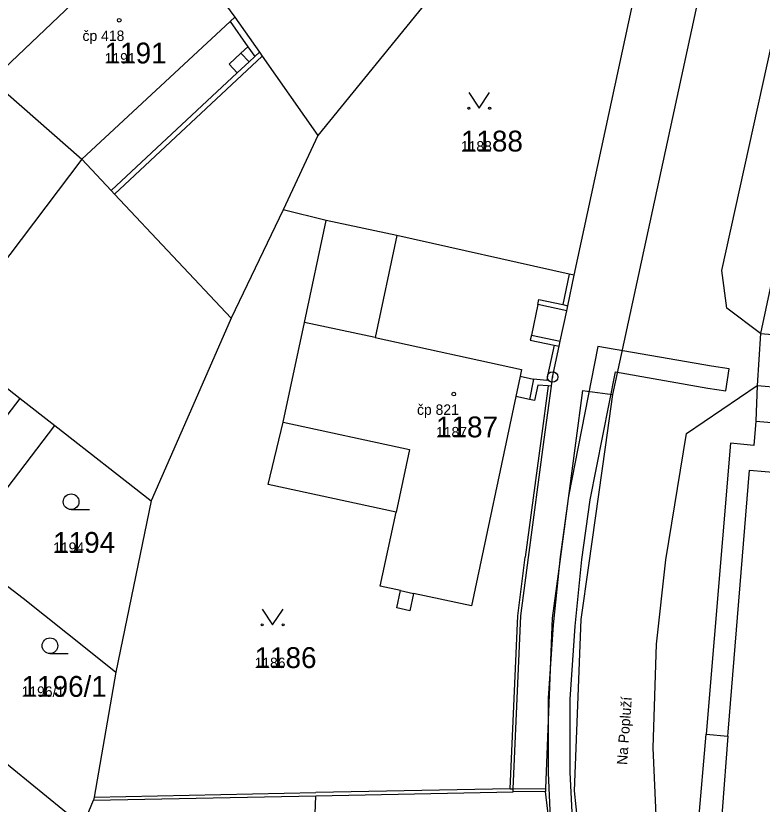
# Model space of a CAD drawing. Extents: x -763628 to -761565, y -976033 to -973833.
# Drawn here: x -762384.4 to -762312.8, y -975144.7 to -975069 of the extents above; entities that cross this region are included whole.
import ezdxf

# ---------------------------------------------------------------- set-up
doc = ezdxf.new("R2010")
doc.units = 0
for name, color, linetype in [('KN_cisla parcel 1000', 7, 'Continuous'), ('KN_cisla parcel 500', 7, 'Continuous'), ('KN_cisla popisna 500', 7, 'Continuous'), ('KN_hranice parcel', 7, 'Continuous'), ('KN_popisy', 7, 'Continuous'), ('KN_vecna bremena', 7, 'Continuous'), ('KN_vnitrni kresba parcel', 7, 'Continuous'), ('KN_znacky bodu BP', 7, 'Continuous'), ('KN_znacky budov', 7, 'Continuous'), ('KN_znacky kultur', 7, 'Continuous')]:
    doc.layers.add(name, color=color, linetype=linetype)

msp = doc.modelspace()

# ---------------------------------------------------------------- linework, layer by layer
at = {"layer": 'KN_hranice parcel'}
for p, q in [((-762370.32, -975059.66), (-762386.69, -975075.21)), ((-762342.12, -975064.2), (-762355.41, -975080.52)), ((-762330.79, -975093.92), (-762325.2, -975068)), ((-762355.41, -975080.52), (-762358.72, -975087.66)), ((-762358.72, -975087.66), (-762363.71, -975098.05)), ((-762354.6, -975088.68), (-762358.72, -975087.66)), ((-762312.93, -975099.52), (-762222.43, -975107.28)), ((-762380.64, -975108.34), (-762371.37, -975115.58)), ((-762371.37, -975115.58), (-762374.77, -975132.02)), ((-762395.74, -975132.27), (-762377.93, -975146.73)), ((-762376.92, -975144.29), (-762355.59, -975143.87)), ((-762356.54, -975168.39), (-762355.59, -975143.87)), ((-762355.59, -975143.87), (-762336.66, -975143.5)), ((-762377.93, -975146.73), (-762376.92, -975144.29))]:
    msp.add_line(p, q, dxfattribs=at)
for points in [[(-762280.27, -975012.71), (-762284.78, -975015.52), (-762290.56, -975020.56), (-762293.21, -975023.84), (-762295.19, -975027.32), (-762296.81, -975030.19), (-762298.15, -975032.54), (-762300.07, -975039.25), (-762312.93, -975099.52)], [(-762370.32, -975059.66), (-762363.37, -975069.17), (-762361, -975072.54), (-762360.74, -975072.91), (-762355.41, -975080.52)], [(-762386.69, -975075.21), (-762378.04, -975082.8), (-762375.21, -975085.81), (-762374.9, -975086.14), (-762363.71, -975098.05)], [(-762332.99, -975104.58), (-762333.29, -975104.54), (-762334.3, -975104.48), (-762334.62, -975105.94), (-762335.1, -975105.84), (-762336.39, -975105.57), (-762340.64, -975125.63), (-762346.21, -975124.45), (-762346.56, -975126.11), (-762347.83, -975125.84), (-762347.48, -975124.18), (-762349.43, -975123.77), (-762347.89, -975116.67), (-762360.16, -975114.01), (-762358.73, -975108.02), (-762356.69, -975098.47), (-762354.6, -975088.68)], [(-762330.79, -975093.92), (-762331.27, -975093.81), (-762347.81, -975090.11), (-762354.6, -975088.68)], [(-762400.44, -975092.92), (-762391.94, -975099.48), (-762391.16, -975100.11), (-762388.25, -975102.38), (-762383.96, -975105.74), (-762380.64, -975108.34)], [(-762332.99, -975104.58), (-762332.87, -975103.69), (-762332.24, -975100.74), (-762332.14, -975100.26), (-762331.52, -975097.33), (-762331.41, -975096.85), (-762330.79, -975093.92)], [(-762363.71, -975098.05), (-762366.71, -975104.92), (-762371.37, -975115.58)], [(-762312.93, -975099.52), (-762313.23, -975104.5), (-762313.36, -975107.92)], [(-762336.66, -975143.5), (-762336.65, -975143.19), (-762335.91, -975126.6), (-762335.2, -975121), (-762333.68, -975109.68), (-762332.99, -975104.58)], [(-762389.72, -975120.26), (-762387.5, -975117.35), (-762386.36, -975115.84), (-762380.64, -975108.34)], [(-762313.36, -975107.92), (-762313.55, -975110.27), (-762315.81, -975110.05), (-762318.15, -975137.96), (-762316.07, -975138.15)], [(-762313.36, -975107.92), (-762292.79, -975109.61), (-762292.81, -975109.84), (-762291.6, -975109.95)], [(-762388.63, -975121.13), (-762383.66, -975124.9), (-762377.37, -975129.92), (-762374.77, -975132.02)], [(-762374.77, -975132.02), (-762376.87, -975143.99), (-762376.92, -975144.29)], [(-762316.07, -975138.15), (-762317.16, -975152.48), (-762316.85, -975154.7)], [(-762330.58, -975168.49), (-762333.56, -975143.44), (-762336.66, -975143.5)]]:
    msp.add_lwpolyline(points, dxfattribs=at)
at = {"layer": 'KN_vecna bremena'}
msp.add_lwpolyline([(-762330.88, -975148.02), (-762331.18, -975141.6), (-762331.18, -975134.58), (-762330.71, -975127.59), (-762330.06, -975121.21), (-762329.28, -975115.47), (-762326.84, -975103.19), (-762317.97, -975104.75), (-762316.24, -975105.01), (-762315.92, -975102.91), (-762317.63, -975102.65), (-762328.52, -975100.75), (-762331.36, -975115.11), (-762332.16, -975120.95), (-762332.83, -975127.45), (-762333.3, -975134.5), (-762333.3, -975141.66), (-762333, -975148.17)], dxfattribs=at)
at = {"layer": 'KN_vnitrni kresba parcel'}
for p, q in [((-762316.63, -975093.48), (-762302.9, -975030.91)), ((-762312.11, -975036.15), (-762327.14, -975105.37)), ((-762363.37, -975069.17), (-762363.81, -975069.58)), ((-762378.04, -975082.8), (-762363.81, -975069.58)), ((-762363.81, -975069.58), (-762362.11, -975072.01)), ((-762362.11, -975072.01), (-762362.77, -975072.62)), ((-762362.11, -975072.01), (-762361.44, -975072.95)), ((-762360.74, -975072.91), (-762374.9, -975086.14)), ((-762363.9, -975073.68), (-762362.77, -975072.62)), ((-762362.77, -975072.62), (-762361.99, -975073.46)), ((-762361.99, -975073.46), (-762361.44, -975072.95)), ((-762361, -975072.54), (-762361.44, -975072.95)), ((-762363.9, -975073.68), (-762363.12, -975074.52)), ((-762363.12, -975074.52), (-762361.99, -975073.46)), ((-762375.21, -975085.81), (-762363.12, -975074.52)), ((-762378.04, -975082.8), (-762391.16, -975100.11)), ((-762347.81, -975090.11), (-762349.89, -975099.91)), ((-762331.27, -975093.81), (-762331.9, -975096.74)), ((-762316.16, -975097.07), (-762316.63, -975093.48)), ((-762334.29, -975096.74), (-762334.18, -975096.26)), ((-762334.18, -975096.26), (-762331.9, -975096.74)), ((-762334.29, -975096.74), (-762334.91, -975099.67)), ((-762331.52, -975097.33), (-762334.29, -975096.74)), ((-762331.9, -975096.74), (-762331.41, -975096.85)), ((-762312.93, -975099.52), (-762316.16, -975097.07)), ((-762349.89, -975099.91), (-762356.69, -975098.47)), ((-762349.89, -975099.91), (-762335.84, -975102.96)), ((-762334.91, -975099.67), (-762335.01, -975100.16)), ((-762335.01, -975100.16), (-762332.73, -975100.64)), ((-762334.91, -975099.67), (-762332.14, -975100.26)), ((-762332.73, -975100.64), (-762333.36, -975103.59)), ((-762332.73, -975100.64), (-762332.24, -975100.74)), ((-762335.84, -975102.96), (-762335.98, -975103.61)), ((-762335.98, -975103.61), (-762336.39, -975105.57)), ((-762335.98, -975103.61), (-762334.69, -975103.89)), ((-762334.69, -975103.89), (-762335.1, -975105.84)), ((-762333.42, -975104.02), (-762334.69, -975103.89)), ((-762333.36, -975103.59), (-762333.42, -975104.02)), ((-762333.29, -975104.54), (-762333.97, -975109.59)), ((-762320.01, -975109.1), (-762313.23, -975104.5)), ((-762313.23, -975104.5), (-762213.18, -975113.18)), ((-762330, -975104.98), (-762330.67, -975110.03)), ((-762330, -975104.98), (-762327.14, -975105.37)), ((-762327.14, -975105.37), (-762327.84, -975110.41)), ((-762387.72, -975110.64), (-762383.96, -975105.74)), ((-762358.73, -975108.02), (-762346.59, -975110.65)), ((-762322, -975121.22), (-762320.01, -975109.1)), ((-762333.97, -975109.59), (-762335.5, -975120.96)), ((-762330.67, -975110.03), (-762332.19, -975121.4)), ((-762346.59, -975110.65), (-762347.89, -975116.67)), ((-762327.84, -975110.41), (-762329.43, -975121.78)), ((-762316.04, -975137.75), (-762313.98, -975112.63)), ((-762313.98, -975112.63), (-762301.97, -975113.66)), ((-762336.21, -975126.59), (-762335.5, -975120.96)), ((-762322.91, -975129.33), (-762322, -975121.22)), ((-762332.19, -975121.4), (-762332.91, -975126.81)), ((-762329.43, -975121.78), (-762330.15, -975126.94)), ((-762347.48, -975124.18), (-762346.21, -975124.45)), ((-762336.94, -975143.19), (-762336.21, -975126.59)), ((-762332.91, -975126.81), (-762333.56, -975143.15)), ((-762330.15, -975126.94), (-762330.8, -975143.39)), ((-762323.23, -975139.25), (-762322.91, -975129.33)), ((-762319.53, -975154.47), (-762318.15, -975137.96)), ((-762316.07, -975138.15), (-762316.04, -975137.75)), ((-762322.62, -975152.48), (-762323.23, -975139.25)), ((-762336.94, -975143.19), (-762355.58, -975143.56)), ((-762336.94, -975143.19), (-762336.65, -975143.19)), ((-762336.65, -975143.19), (-762333.56, -975143.15)), ((-762333.56, -975143.15), (-762333.56, -975143.44)), ((-762376.87, -975143.99), (-762355.58, -975143.56)), ((-762330.8, -975143.39), (-762328.46, -975165.87))]:
    msp.add_line(p, q, dxfattribs=at)
at = {"layer": 'KN_znacky bodu BP'}
for radius in [0.5, 0.0303]:
    msp.add_circle((-762332.87, -975103.69), radius, dxfattribs=at)
at = {"layer": 'KN_znacky budov'}
for centre in [(-762374.447, -975069.459), (-762342.357, -975105.329)]:
    msp.add_circle(centre, 0.175, dxfattribs=at)
at = {"layer": 'KN_znacky kultur'}
for p, q in [((-762379.063, -975116.41), (-762377.313, -975116.41)), ((-762381.093, -975130.22), (-762379.343, -975130.22))]:
    msp.add_line(p, q, dxfattribs=at)
for points in [[(-762340.91, -975076.409), (-762339.91, -975077.91), (-762338.91, -975076.409)], [(-762360.73, -975125.959), (-762359.73, -975127.46), (-762358.73, -975125.959)]]:
    msp.add_lwpolyline(points, dxfattribs=at)
for centre, radius in [((-762340.91, -975077.909), 0.1), ((-762338.91, -975077.909), 0.1), ((-762379.063, -975115.66), 0.75), ((-762360.73, -975127.459), 0.1), ((-762358.73, -975127.459), 0.1), ((-762381.093, -975129.47), 0.75)]:
    msp.add_circle(centre, radius, dxfattribs=at)

# ---------------------------------------------------------------- texts
at = {"layer": 'KN_cisla parcel 1000'}
for s, p in [('1191', (-762375.85, -975073.61)), ('1188', (-762341.67, -975082.06)), ('1187', (-762344.06, -975109.48)), ('1194', (-762380.79, -975120.56)), ('1186', (-762361.47, -975131.61)), ('1196/1', (-762383.82, -975134.37))]:
    msp.add_text(s, height=2, dxfattribs=at).set_placement(p)
at = {"layer": 'KN_cisla parcel 500'}
for s, p in [('1191', (-762375.85, -975073.61)), ('1188', (-762341.67, -975082.06)), ('1187', (-762344.06, -975109.48)), ('1194', (-762380.79, -975120.56)), ('1186', (-762361.47, -975131.61)), ('1196/1', (-762383.82, -975134.37))]:
    msp.add_text(s, height=1, dxfattribs=at).set_placement(p)
at = {"layer": 'KN_cisla popisna 500'}
for s, p in [('čp 418', (-762377.971, -975071.451)), ('čp 821', (-762345.881, -975107.321))]:
    msp.add_text(s, height=1, dxfattribs=at).set_placement(p)
at = {"layer": 'KN_popisy'}
msp.add_text('Na Popluží', height=1, rotation=86, dxfattribs=at).set_placement((-762325.722, -975140.929))

doc.saveas('drawing.dxf')
